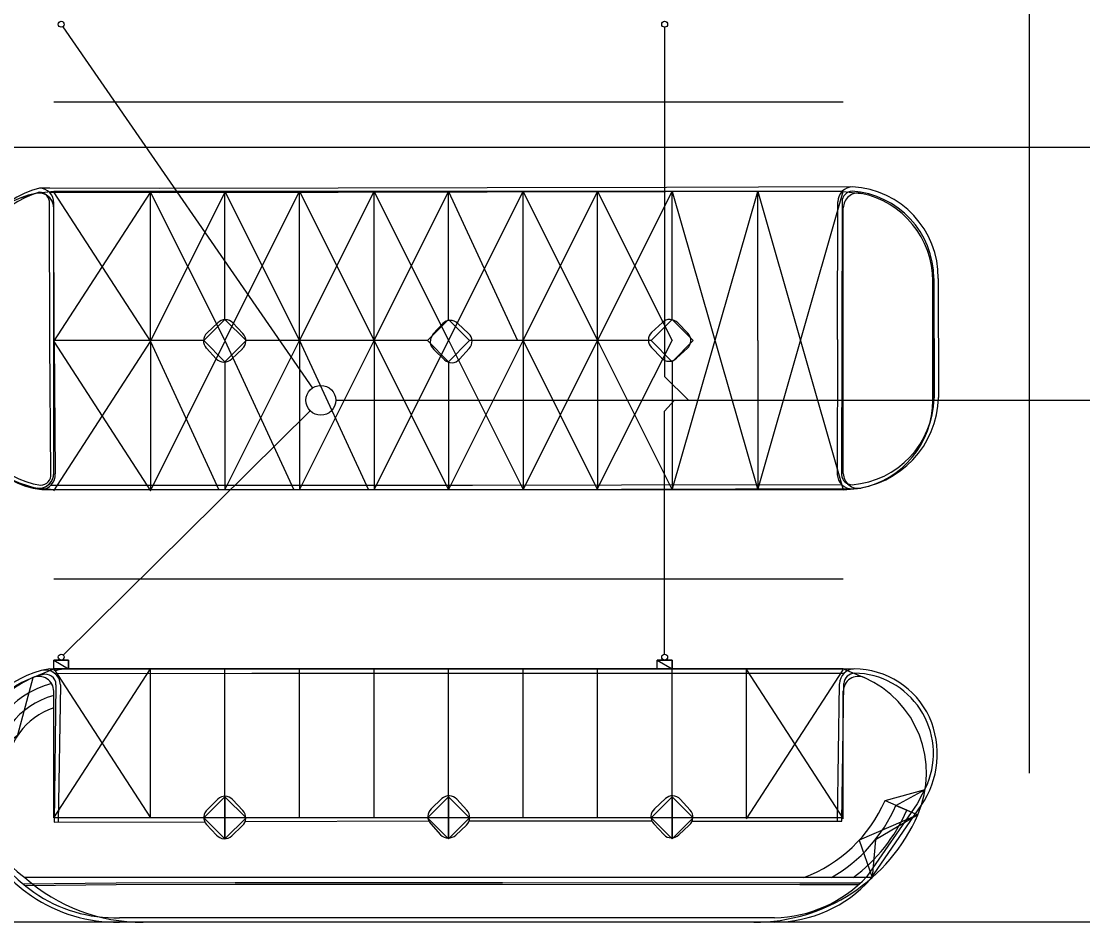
# Model space of a CAD drawing. Extents: x -264205 to -263659, y -1242401 to -1241986.
# Drawn here: x -263957.16 to -263921.55, y -1242301.5 to -1242271.27 of the extents above; entities that cross this region are included whole.
import ezdxf

# ---------------------------------------------------------------- set-up
doc = ezdxf.new("R2010")
doc.units = 0
for name, color, linetype in [('PROJEKT_OBRUBNIKY_KOMUNIKACIE', 7, 'Continuous'), ('PROJEKT_TDZ_VODOROVNE', 7, 'Continuous'), ('RAM_NA_TLAC_2-3_1-250', 7, 'Continuous'), ('SITUACIA_DSP_2D', 7, 'Continuous'), ('SO_20-1_OBRUBNIKY_DOLNA_HRANA', 7, 'Continuous'), ('SO_20-1_OBRUBNIKY_HORNA_HRANA', 7, 'Continuous'), ('SO_20-2_OBRUBNIKY_DOLNA_HRANA', 7, 'Continuous'), ('SO_20-2_OBRUBNIKY_HORNA_HRANA', 7, 'Continuous')]:
    doc.layers.add(name, color=color, linetype=linetype)

msp = doc.modelspace()

# ---------------------------------------------------------------- linework, layer by layer
at = {"layer": 'PROJEKT_OBRUBNIKY_KOMUNIKACIE'}
for p, q in [((-263956.668, -1242277.043), (-263957.228, -1242277.216)), ((-263956.58, -1242277.033), (-263956.668, -1242277.043)), ((-263956.492, -1242277.039), (-263956.58, -1242277.033)), ((-263956.068, -1242276.982), (-263956.568, -1242277.033)), ((-263956.406, -1242277.06), (-263956.492, -1242277.039)), ((-263956.325, -1242277.096), (-263956.406, -1242277.06)), ((-263929.58, -1242276.982), (-263956.068, -1242276.982)), ((-263929.58, -1242276.982), (-263928.98, -1242277.043)), ((-263956.252, -1242277.145), (-263956.325, -1242277.096)), ((-263956.188, -1242277.207), (-263956.252, -1242277.145)), ((-263956.137, -1242277.279), (-263956.188, -1242277.207)), ((-263956.099, -1242277.359), (-263956.137, -1242277.279)), ((-263956.076, -1242277.445), (-263956.099, -1242277.359)), ((-263956.068, -1242277.533), (-263956.076, -1242277.445)), ((-263956.068, -1242286.432), (-263956.068, -1242277.533)), ((-263929.58, -1242286.432), (-263929.58, -1242277.533)), ((-263926.58, -1242283.982), (-263926.58, -1242279.982)), ((-263926.58, -1242280.482), (-263926.58, -1242283.982)), ((-263956.188, -1242286.757), (-263956.137, -1242286.685)), ((-263956.137, -1242286.685), (-263956.099, -1242286.605)), ((-263956.099, -1242286.605), (-263956.076, -1242286.52)), ((-263956.076, -1242286.52), (-263956.068, -1242286.432)), ((-263957.228, -1242286.749), (-263956.668, -1242286.922)), ((-263956.668, -1242286.922), (-263956.58, -1242286.932)), ((-263956.068, -1242286.982), (-263956.616, -1242286.929)), ((-263956.58, -1242286.932), (-263956.492, -1242286.926)), ((-263956.492, -1242286.926), (-263956.406, -1242286.905)), ((-263956.406, -1242286.905), (-263956.325, -1242286.869)), ((-263956.325, -1242286.869), (-263956.252, -1242286.819)), ((-263956.252, -1242286.819), (-263956.188, -1242286.757)), ((-263929.58, -1242286.982), (-263956.068, -1242286.982)), ((-263929.58, -1242286.982), (-263928.98, -1242286.922)), ((-263956.769, -1242293.279), (-263956.068, -1242292.982)), ((-263929.58, -1242292.982), (-263956.068, -1242292.982)), ((-263929.58, -1242292.982), (-263928.879, -1242293.279)), ((-263956.068, -1242297.982), (-263956.068, -1242293.737)), ((-263929.58, -1242297.982), (-263929.58, -1242293.737)), ((-263950.324, -1242297.275), (-263951.031, -1242297.982)), ((-263949.617, -1242297.982), (-263950.324, -1242297.275)), ((-263950.324, -1242297.275), (-263950.324, -1242298.689)), ((-263950.324, -1242298.689), (-263950.324, -1242297.275)), ((-263942.824, -1242297.275), (-263943.531, -1242297.982)), ((-263942.117, -1242297.982), (-263942.824, -1242297.275)), ((-263942.824, -1242297.275), (-263942.824, -1242298.689)), ((-263942.824, -1242298.689), (-263942.824, -1242297.275)), ((-263935.324, -1242297.275), (-263936.031, -1242297.982)), ((-263934.617, -1242297.982), (-263935.324, -1242297.275)), ((-263935.324, -1242297.275), (-263935.324, -1242298.689)), ((-263935.324, -1242298.689), (-263935.324, -1242297.275)), ((-263928.181, -1242297.402), (-263926.833, -1242297.035)), ((-263928.181, -1242297.402), (-263927.081, -1242297.882)), ((-263929.58, -1242297.982), (-263956.068, -1242297.982)), ((-263951.031, -1242297.982), (-263950.324, -1242298.689)), ((-263950.324, -1242298.689), (-263949.617, -1242297.982)), ((-263943.531, -1242297.982), (-263942.824, -1242298.689)), ((-263942.824, -1242298.689), (-263942.117, -1242297.982)), ((-263936.031, -1242297.982), (-263935.324, -1242298.689)), ((-263935.324, -1242298.689), (-263934.617, -1242297.982)), ((-263928.612, -1242299.982), (-263957.036, -1242299.982)), ((-263932.58, -1242301.482), (-263953.068, -1242301.482))]:
    msp.add_line(p, q, dxfattribs=at)
for points in [[(-263950.324, -1242281.275), (-263949.617, -1242281.982), (-263950.324, -1242282.689), (-263951.031, -1242281.982), (-263950.324, -1242281.275)], [(-263942.824, -1242281.275), (-263942.117, -1242281.982), (-263942.824, -1242282.689), (-263943.531, -1242281.982), (-263942.824, -1242281.275)], [(-263935.324, -1242281.275), (-263934.617, -1242281.982), (-263935.324, -1242282.689), (-263936.031, -1242281.982), (-263935.324, -1242281.275)], [(-263958.859, -1242296.482), (-263957.268, -1242295.199), (-263956.756, -1242293.273)], [(-263927.081, -1242297.882), (-263929.046, -1242298.73), (-263928.612, -1242299.982)]]:
    msp.add_lwpolyline(points, dxfattribs=at)
for centre, radius, start, end in [((-263929.08, -1242277.533), 0.5, 78.463, 180), ((-263929.58, -1242279.982), 3, 0, 78.463), ((-263929.58, -1242283.982), 3, 281.537, 0), ((-263929.08, -1242286.432), 0.5, 180, 281.537), ((-263955.359, -1242296.482), 3.5, 113.7599, 203.5782), ((-263956.568, -1242293.737), 0.5, 0, 113.7599), ((-263929.08, -1242293.737), 0.5, 66.2401, 180), ((-263930.289, -1242296.482), 3.5, 336.4218, 66.2401), ((-263955.359, -1242296.482), 2.3, 107.9469, 180), ((-263932.58, -1242295.482), 4.8, 290.3641, 336.4218), ((-263954.444, -1242296.485), 4.353, 198.7173, 233.4513), ((-263932.58, -1242295.482), 6, 270, 336.4218), ((-263953.068, -1242295.482), 6, 228.5904, 270)]:
    msp.add_arc(centre, radius, start, end, dxfattribs=at)
at = {"layer": 'PROJEKT_TDZ_VODOROVNE'}
for p, q in [((-263923.33, -1242296.482), (-263923.33, -1242254.982)), ((-263929.58, -1242273.982), (-263956.068, -1242273.982)), ((-263956.068, -1242282.014), (-263952.824, -1242277.014)), ((-263956.068, -1242277.014), (-263952.824, -1242282.014)), ((-263952.824, -1242281.982), (-263952.824, -1242276.982)), ((-263952.824, -1242277.014), (-263950.324, -1242281.982)), ((-263952.824, -1242282.014), (-263950.324, -1242277.014)), ((-263950.324, -1242281.275), (-263950.324, -1242276.982)), ((-263950.324, -1242276.982), (-263947.824, -1242281.982)), ((-263950.324, -1242281.982), (-263947.824, -1242276.982)), ((-263947.824, -1242281.982), (-263947.824, -1242276.982)), ((-263947.824, -1242276.982), (-263945.324, -1242281.982)), ((-263947.824, -1242281.982), (-263945.324, -1242276.982)), ((-263945.324, -1242281.982), (-263945.324, -1242276.982)), ((-263945.324, -1242276.982), (-263942.824, -1242281.982)), ((-263945.324, -1242281.982), (-263942.824, -1242276.982)), ((-263942.824, -1242281.275), (-263942.824, -1242276.982)), ((-263942.824, -1242276.982), (-263940.514, -1242281.982)), ((-263942.824, -1242281.982), (-263940.324, -1242276.982)), ((-263940.324, -1242281.982), (-263940.324, -1242276.982)), ((-263940.324, -1242276.982), (-263937.824, -1242281.982)), ((-263940.324, -1242281.982), (-263937.824, -1242276.982)), ((-263937.824, -1242281.982), (-263937.824, -1242276.982)), ((-263937.824, -1242276.982), (-263935.324, -1242281.982)), ((-263937.824, -1242281.982), (-263935.324, -1242276.982)), ((-263935.324, -1242281.275), (-263935.324, -1242276.982)), ((-263935.324, -1242276.982), (-263932.452, -1242286.982)), ((-263935.324, -1242286.982), (-263932.452, -1242276.982)), ((-263932.452, -1242281.982), (-263932.452, -1242276.982)), ((-263932.452, -1242276.982), (-263929.58, -1242286.982)), ((-263932.452, -1242286.982), (-263929.58, -1242276.982)), ((-263951.031, -1242281.982), (-263956.068, -1242281.982)), ((-263956.068, -1242287.014), (-263952.824, -1242282.014)), ((-263956.068, -1242282.014), (-263952.824, -1242287.014)), ((-263952.824, -1242281.982), (-263952.824, -1242286.982)), ((-263952.824, -1242282.014), (-263950.529, -1242286.982)), ((-263952.824, -1242287.014), (-263950.324, -1242282.014)), ((-263950.324, -1242281.982), (-263948.014, -1242286.982)), ((-263950.324, -1242286.982), (-263947.824, -1242281.982)), ((-263943.531, -1242281.982), (-263949.617, -1242281.982)), ((-263947.824, -1242281.982), (-263947.824, -1242286.982)), ((-263947.824, -1242281.982), (-263945.514, -1242286.982)), ((-263947.824, -1242286.982), (-263945.324, -1242281.982)), ((-263945.324, -1242281.982), (-263945.324, -1242286.982)), ((-263945.324, -1242286.982), (-263942.824, -1242281.982)), ((-263945.324, -1242281.982), (-263942.824, -1242286.982)), ((-263942.824, -1242281.967), (-263940.324, -1242286.967)), ((-263942.824, -1242286.982), (-263940.324, -1242281.982)), ((-263936.031, -1242281.982), (-263942.117, -1242281.982)), ((-263940.324, -1242281.982), (-263940.324, -1242286.982)), ((-263940.324, -1242286.982), (-263937.824, -1242281.982)), ((-263940.324, -1242281.982), (-263937.824, -1242286.982)), ((-263937.824, -1242281.982), (-263937.824, -1242286.982)), ((-263937.824, -1242281.982), (-263935.324, -1242286.982)), ((-263937.824, -1242286.943), (-263935.324, -1242281.982)), ((-263932.452, -1242281.982), (-263932.452, -1242286.982)), ((-263950.324, -1242282.689), (-263950.324, -1242286.982)), ((-263942.824, -1242282.689), (-263942.824, -1242286.982)), ((-263935.324, -1242282.689), (-263935.324, -1242286.982)), ((-263937.824, -1242286.079), (-263937.824, -1242286.943)), ((-263929.58, -1242289.982), (-263956.068, -1242289.982)), ((-263956.069, -1242297.982), (-263952.825, -1242292.982)), ((-263956.069, -1242292.982), (-263952.825, -1242297.982)), ((-263952.824, -1242297.982), (-263952.824, -1242292.982)), ((-263950.324, -1242297.275), (-263950.324, -1242292.982)), ((-263947.824, -1242297.982), (-263947.824, -1242292.982)), ((-263945.324, -1242297.982), (-263945.324, -1242292.982)), ((-263942.824, -1242297.275), (-263942.824, -1242292.982)), ((-263940.324, -1242297.982), (-263940.324, -1242292.982)), ((-263937.824, -1242297.982), (-263937.824, -1242292.982)), ((-263935.324, -1242297.275), (-263935.324, -1242292.982)), ((-263932.824, -1242297.982), (-263932.824, -1242292.982)), ((-263932.824, -1242298.014), (-263929.58, -1242293.014)), ((-263932.824, -1242293.014), (-263929.58, -1242298.014)), ((-263953.068, -1242301.482), (-263971.068, -1242301.482)), ((-263914.08, -1242301.482), (-263932.58, -1242301.482))]:
    msp.add_line(p, q, dxfattribs=at)
msp.add_arc((-263955.359, -1242296.482), 3.5, 90, 101.6826, dxfattribs=at)
at = {"layer": 'RAM_NA_TLAC_2-3_1-250'}
msp.add_lwpolyline([(-263980.139, -1242275.511), (-263980.139, -1241985.511), (-263905.889, -1241985.511), (-263905.889, -1242275.511)], close=True, dxfattribs=at)
at = {"layer": 'SITUACIA_DSP_2D'}
for p, q in [((-263955.761, -1242271.455), (-263947.392, -1242283.571)), ((-263935.574, -1242271.473), (-263935.574, -1242283.187)), ((-263956.068, -1242286.432), (-263956.068, -1242277.533)), ((-263929.58, -1242286.432), (-263929.58, -1242277.533)), ((-263926.58, -1242283.982), (-263926.58, -1242279.982)), ((-263926.58, -1242280.482), (-263926.58, -1242283.982)), ((-263951.031, -1242281.982), (-263950.324, -1242281.275)), ((-263950.324, -1242281.275), (-263949.617, -1242281.982)), ((-263943.531, -1242281.982), (-263942.824, -1242281.275)), ((-263942.824, -1242281.275), (-263942.117, -1242281.982)), ((-263936.031, -1242281.982), (-263935.324, -1242281.275)), ((-263935.324, -1242281.275), (-263934.617, -1242281.982)), ((-263950.324, -1242282.689), (-263951.031, -1242281.982)), ((-263949.617, -1242281.982), (-263950.324, -1242282.689)), ((-263942.824, -1242282.689), (-263943.531, -1242281.982)), ((-263942.117, -1242281.982), (-263942.824, -1242282.689)), ((-263935.324, -1242282.689), (-263936.031, -1242281.982)), ((-263934.617, -1242281.982), (-263935.324, -1242282.689)), ((-263935.574, -1242283.187), (-263934.779, -1242283.982)), ((-263946.608, -1242283.982), (-263908.955, -1242283.982)), ((-263946.608, -1242283.982), (-263904.413, -1242283.982)), ((-263935.574, -1242284.343), (-263935.249, -1242283.982)), ((-263955.747, -1242292.522), (-263947.464, -1242284.334)), ((-263935.574, -1242292.492), (-263935.574, -1242284.343)), ((-263956.068, -1242292.692), (-263955.568, -1242292.692)), ((-263956.068, -1242292.982), (-263956.068, -1242292.692)), ((-263956.068, -1242292.692), (-263955.568, -1242292.982)), ((-263956.068, -1242292.692), (-263955.568, -1242292.982)), ((-263955.568, -1242292.692), (-263956.068, -1242292.692)), ((-263955.568, -1242292.692), (-263955.568, -1242292.982)), ((-263955.568, -1242292.982), (-263955.568, -1242292.692)), ((-263935.824, -1242292.692), (-263935.324, -1242292.692)), ((-263935.824, -1242292.982), (-263935.824, -1242292.692)), ((-263935.824, -1242292.692), (-263935.324, -1242292.982)), ((-263935.824, -1242292.692), (-263935.324, -1242292.982)), ((-263935.324, -1242292.692), (-263935.824, -1242292.692)), ((-263935.324, -1242292.692), (-263935.324, -1242292.982)), ((-263935.324, -1242292.982), (-263935.324, -1242292.692)), ((-263955.568, -1242292.982), (-263956.068, -1242292.982)), ((-263935.324, -1242292.982), (-263935.824, -1242292.982)), ((-263956.068, -1242297.982), (-263956.068, -1242293.737)), ((-263929.58, -1242297.982), (-263929.58, -1242293.737)), ((-263950.324, -1242297.275), (-263951.031, -1242297.982)), ((-263949.617, -1242297.982), (-263950.324, -1242297.275)), ((-263942.824, -1242297.275), (-263943.531, -1242297.982)), ((-263942.117, -1242297.982), (-263942.824, -1242297.275)), ((-263935.324, -1242297.275), (-263936.031, -1242297.982)), ((-263934.617, -1242297.982), (-263935.324, -1242297.275)), ((-263927.814, -1242297.562), (-263926.833, -1242297.035)), ((-263927.814, -1242297.562), (-263927.081, -1242297.882)), ((-263929.58, -1242297.982), (-263956.068, -1242297.982)), ((-263951.031, -1242297.982), (-263950.324, -1242298.689)), ((-263950.324, -1242298.689), (-263949.617, -1242297.982)), ((-263943.531, -1242297.982), (-263942.824, -1242298.689)), ((-263942.824, -1242298.689), (-263942.117, -1242297.982)), ((-263936.031, -1242297.982), (-263935.324, -1242298.689)), ((-263935.324, -1242298.689), (-263934.617, -1242297.982)), ((-263927.081, -1242297.882), (-263928.506, -1242298.713)), ((-263928.506, -1242298.713), (-263928.612, -1242299.982)), ((-263928.612, -1242299.982), (-263957.036, -1242299.982)), ((-263932.58, -1242301.482), (-263953.068, -1242301.482))]:
    msp.add_line(p, q, dxfattribs=at)
for centre, radius in [((-263955.818, -1242271.373), 0.1), ((-263935.574, -1242271.373), 0.1), ((-263947.108, -1242283.982), 0.5), ((-263955.818, -1242292.592), 0.1), ((-263935.574, -1242292.592), 0.1)]:
    msp.add_circle(centre, radius, dxfattribs=at)
for centre, radius, start, end in [((-263956.068, -1242279.982), 3, 101.537, 180), ((-263956.568, -1242277.533), 0.5, 0, 101.537), ((-263929.08, -1242277.533), 0.5, 78.463, 180), ((-263929.58, -1242279.982), 3, 0, 78.463), ((-263956.068, -1242283.982), 3, 180, 258.463), ((-263929.58, -1242283.982), 3, 281.537, 0), ((-263956.568, -1242286.432), 0.5, 258.463, 0), ((-263929.08, -1242286.432), 0.5, 180, 281.537), ((-263955.359, -1242296.482), 3.5, 113.7599, 203.5782), ((-263956.568, -1242293.737), 0.5, 0, 113.7599), ((-263929.08, -1242293.737), 0.5, 66.2401, 180), ((-263930.289, -1242296.482), 3.5, 336.4218, 66.2401), ((-263955.359, -1242296.482), 3.1, 104.5457, 180), ((-263955.359, -1242296.482), 2.7, 105.2176, 180), ((-263932.58, -1242295.482), 5.2, 300.0733, 336.4218), ((-263932.58, -1242295.482), 5.6, 306.5275, 336.4218), ((-263954.444, -1242296.485), 4.353, 198.7173, 233.4513), ((-263932.58, -1242295.482), 6, 270, 336.4218), ((-263953.068, -1242295.482), 6, 228.5904, 270)]:
    msp.add_arc(centre, radius, start, end, dxfattribs=at)
at = {"layer": 'SO_20-1_OBRUBNIKY_DOLNA_HRANA'}
msp.add_lwpolyline([(-263931.888, -1242301.474), (-263942.877, -1242301.476), (-263953.862, -1242301.477)], dxfattribs=at)
at = {"layer": 'SO_20-1_OBRUBNIKY_HORNA_HRANA'}
msp.add_lwpolyline([(-263931.888, -1242301.33), (-263942.861, -1242301.337), (-263953.862, -1242301.33)], dxfattribs=at)
at = {"layer": 'SO_20-2_OBRUBNIKY_DOLNA_HRANA'}
for p, q in [((-263956.203, -1242276.866), (-263956.547, -1242276.866)), ((-263929.779, -1242281.947), (-263929.764, -1242277.324)), ((-263926.394, -1242279.902), (-263926.383, -1242283.884)), ((-263956.049, -1242282.006), (-263956.021, -1242286.449)), ((-263956.202, -1242292.989), (-263956.49, -1242293.046)), ((-263929.772, -1242298.094), (-263929.707, -1242293.482)), ((-263928.665, -1242300.031), (-263926.967, -1242297.57))]:
    msp.add_line(p, q, dxfattribs=at)
for points in [[(-263929.614, -1242276.971), (-263935.546, -1242276.989), (-263941.527, -1242277), (-263946.524, -1242277.01), (-263952.529, -1242277.022), (-263956.21, -1242277.01)], [(-263929.342, -1242276.828), (-263935.515, -1242276.843), (-263941.528, -1242276.854), (-263946.529, -1242276.866), (-263952.534, -1242276.879), (-263956.203, -1242276.866)], [(-263956.049, -1242282.006), (-263956.062, -1242277.367)], [(-263929.779, -1242281.947), (-263929.783, -1242286.475)], [(-263956.459, -1242286.975), (-263949.028, -1242286.977), (-263942.025, -1242286.967), (-263937.018, -1242286.962), (-263929.376, -1242286.944)], [(-263956.161, -1242286.828), (-263949.024, -1242286.832), (-263942.025, -1242286.824), (-263937.021, -1242286.815), (-263929.643, -1242286.801)], [(-263956.202, -1242292.989), (-263949.428, -1242292.989), (-263939.423, -1242292.99), (-263929.237, -1242292.989)], [(-263956.035, -1242293.137), (-263949.422, -1242293.135), (-263939.424, -1242293.133), (-263929.555, -1242293.133)], [(-263955.844, -1242293.521), (-263955.92, -1242298.128)]]:
    msp.add_lwpolyline(points, dxfattribs=at)
for centre, major_axis, ratio, start_param, end_param in [((-263955.655, -1242280.15), (-0.469, 3.371), 0.999366, 0.126889, 1.396912), ((-263956.561, -1242277.364), (0.392, -0.308), 0.999776, 0.660695, 2.208885), ((-263929.251, -1242277.333), (-0.225, -0.461), 0.999518, 3.628083, 5.148577), ((-263929.454, -1242279.874), (-2.794, 1.247), 0.999926, 3.552159, 5.071087), ((-263956.094, -1242284.026), (2.785, -1.049), 0.999986, 3.498387, 4.942262), ((-263929.543, -1242283.803), (-1.849, -2.564), 0.999588, 0.707227, 2.169601), ((-263956.517, -1242286.481), (-0.325, 0.376), 0.999896, 2.501525, 4.065147), ((-263929.284, -1242286.454), (-0.498, 0.04), 0.999243, 0.122557, 1.651969), ((-263955.768, -1242296.156), (-2.482, -2.14), 0.96746, 4.242283, 5.470279), ((-263956.35, -1242293.533), (-0.239, 0.447), 0.999291, 4.244856, 6.070445), ((-263929.199, -1242293.496), (-0.371, 0.348), 0.999127, 5.506232, 7.008145), ((-263929.234, -1242295.796), (-2.224, 1.716), 0.999648, 4.236262, 5.364518), ((-263929.49, -1242295.837), (-0.77, 2.965), 0.998475, 3.857224, 4.871947), ((-263953.969, -1242296.438), (-5.036, -0.207), 0.999986, 6.131722, 7.212659), ((-263931.809, -1242297.316), (3.786, 1.868), 0.981258, 4.242641, 5.105702), ((-263953.959, -1242296.438), (-4.95, -1.004), 0.997814, 0.769968, 1.390257)]:
    msp.add_ellipse(centre, major_axis=major_axis, ratio=ratio, start_param=start_param, end_param=end_param, dxfattribs=at)
at = {"layer": 'SO_20-2_OBRUBNIKY_HORNA_HRANA'}
for p, q in [((-263929.621, -1242277.323), (-263929.635, -1242281.951)), ((-263926.542, -1242279.902), (-263926.529, -1242283.904)), ((-263950.925, -1242281.724), (-263950.567, -1242281.384)), ((-263950.061, -1242281.386), (-263949.725, -1242281.739)), ((-263943.347, -1242281.768), (-263943.02, -1242281.41)), ((-263942.512, -1242281.406), (-263942.15, -1242281.744)), ((-263936.011, -1242281.709), (-263935.651, -1242281.374)), ((-263935.136, -1242281.389), (-263934.8, -1242281.734)), ((-263956.163, -1242286.453), (-263956.198, -1242282.008)), ((-263950.618, -1242282.591), (-263950.949, -1242282.237)), ((-263949.741, -1242282.255), (-263950.098, -1242282.589)), ((-263942.963, -1242282.621), (-263943.318, -1242282.275)), ((-263942.13, -1242282.246), (-263942.455, -1242282.605)), ((-263935.68, -1242282.56), (-263936.017, -1242282.212)), ((-263934.809, -1242282.237), (-263935.172, -1242282.574)), ((-263929.625, -1242298.094), (-263929.565, -1242293.481)), ((-263950.907, -1242297.697), (-263950.561, -1242297.355)), ((-263950.068, -1242297.362), (-263949.724, -1242297.733)), ((-263943.045, -1242297.337), (-263943.402, -1242297.675)), ((-263942.541, -1242297.352), (-263942.205, -1242297.726)), ((-263935.915, -1242297.678), (-263935.55, -1242297.337)), ((-263935.05, -1242297.353), (-263934.714, -1242297.724)), ((-263949.648, -1242298.106), (-263943.489, -1242298.079)), ((-263942.131, -1242298.084), (-263936.004, -1242298.083)), ((-263934.649, -1242298.088), (-263929.625, -1242298.094)), ((-263950.606, -1242298.556), (-263950.941, -1242298.206)), ((-263949.743, -1242298.249), (-263950.093, -1242298.579)), ((-263943.423, -1242298.183), (-263943.088, -1242298.548)), ((-263942.581, -1242298.557), (-263942.223, -1242298.226)), ((-263935.942, -1242298.179), (-263935.604, -1242298.544)), ((-263934.746, -1242298.224), (-263935.099, -1242298.55))]:
    msp.add_line(p, q, dxfattribs=at)
for points in [[(-263956.198, -1242282.008), (-263956.209, -1242277.372)], [(-263929.635, -1242281.951), (-263929.637, -1242286.474)], [(-263955.993, -1242293.518), (-263956.059, -1242298.128), (-263951.001, -1242298.115)], [(-263926.76, -1242296.842), (-263927.107, -1242297.515), (-263928.788, -1242299.945)], [(-263929.02, -1242300.176), (-263931.041, -1242300.176), (-263941.016, -1242300.164), (-263949.985, -1242300.162), (-263953.978, -1242300.172), (-263957.09, -1242300.208)], [(-263929.075, -1242300.226), (-263931.041, -1242300.226), (-263941.016, -1242300.214), (-263949.985, -1242300.212), (-263953.978, -1242300.222), (-263957.029, -1242300.257)]]:
    msp.add_lwpolyline(points, dxfattribs=at)
msp.add_arc((-263956.562, -1242277.362), 0.354, 358.4428, 88.4784, dxfattribs=at)
for centre, major_axis, ratio, start_param, end_param in [((-263955.636, -1242280.153), (0.058, 3.275), 0.999165, 0.301718, 1.55091), ((-263929.267, -1242277.322), (-0.179, -0.305), 0.99963, 3.722909, 5.246916), ((-263929.493, -1242279.912), (-1.33, 2.635), 0.999911, 4.248389, 5.745248), ((-263950.315, -1242281.634), (-0.013, 0.355), 0.99993, 5.447992, 7.035043), ((-263942.764, -1242281.666), (-0.233, -0.278), 0.99997, 3.069511, 4.623871), ((-263935.401, -1242281.63), (-0.358, 0.01), 0.999622, 3.908462, 5.516316), ((-263950.683, -1242281.992), (0.125, -0.339), 0.999689, 3.522099, 5.100812), ((-263949.985, -1242281.989), (0.36, 0.022), 0.999953, 5.392805, 6.987909), ((-263943.076, -1242282.007), (0.094, -0.349), 0.99925, 3.728899, 5.286258), ((-263942.392, -1242282.005), (-0.351, 0.057), 0.999794, 2.559372, 4.127429), ((-263935.772, -1242281.963), (0.245, -0.249), 0.999808, 3.117958, 4.726731), ((-263935.037, -1242281.981), (0.292, 0.18), 0.999599, 4.889089, 6.538219), ((-263950.359, -1242282.333), (0.255, -0.262), 0.999711, 4.72531, 6.306501), ((-263942.717, -1242282.37), (0.351, 0.011), 0.99932, 3.904538, 5.52024), ((-263935.419, -1242282.322), (0.352, -0.026), 0.999116, 3.955307, 5.56313), ((-263956.072, -1242284.009), (-2.548, 1.287), 0.999996, 0.470217, 1.888537), ((-263929.525, -1242283.825), (-1.543, -2.57), 0.999644, 0.62249, 2.084881), ((-263956.518, -1242286.476), (0.352, -0.051), 0.999899, 4.911695, 6.49199), ((-263929.285, -1242286.46), (-0.352, 0.011), 0.999433, 0.071166, 1.617679), ((-263955.804, -1242296.126), (-2.333, -2.037), 0.964506, 4.227389, 5.472895), ((-263956.343, -1242293.518), (-0.234, 0.261), 0.998767, 3.98175, 5.871809), ((-263929.186, -1242293.508), (-0.288, 0.248), 0.999216, 5.45827, 6.921344), ((-263929.25, -1242295.82), (-2.219, 1.523), 0.999965, 3.353406, 5.295124), ((-263954.001, -1242296.449), (-4.851, -0.368), 0.999992, 6.094406, 7.182473), ((-263950.318, -1242297.613), (-0.265, -0.236), 0.99955, 3.200824, 4.73946), ((-263942.801, -1242297.607), (-0.359, 0.058), 0.999885, 4.078778, 5.608325), ((-263935.308, -1242297.592), (-0.329, 0.126), 0.999832, 4.255536, 5.836478), ((-263950.679, -1242297.968), (-0.024, -0.353), 0.999608, 3.907407, 5.517371), ((-263943.156, -1242297.94), (0.063, -0.356), 0.998502, 3.715219, 5.274841), ((-263942.468, -1242297.967), (-0.257, 0.247), 0.99987, 3.094603, 4.64955), ((-263935.68, -1242297.942), (0.018, -0.353), 0.999269, 3.819538, 5.396342), ((-263934.973, -1242297.958), (-0.051, 0.346), 0.999275, 3.70136, 5.300848), ((-263949.989, -1242297.982), (0.116, 0.345), 0.998504, 4.209798, 5.789463), ((-263950.339, -1242298.332), (0.271, -0.22), 0.999352, 4.522069, 6.177032), ((-263942.83, -1242298.287), (0.196, -0.311), 0.999664, 4.941979, 6.465968), ((-263935.349, -1242298.299), (0.352, -0.034), 0.999726, 4.002913, 5.591201), ((-263931.93, -1242297.064), (3.849, 1.93), 0.988768, 4.261906, 5.072532), ((-263953.988, -1242296.531), (-4.625, -1.315), 0.998389, 0.686812, 1.320267)]:
    msp.add_ellipse(centre, major_axis=major_axis, ratio=ratio, start_param=start_param, end_param=end_param, dxfattribs=at)

doc.saveas('drawing.dxf')
